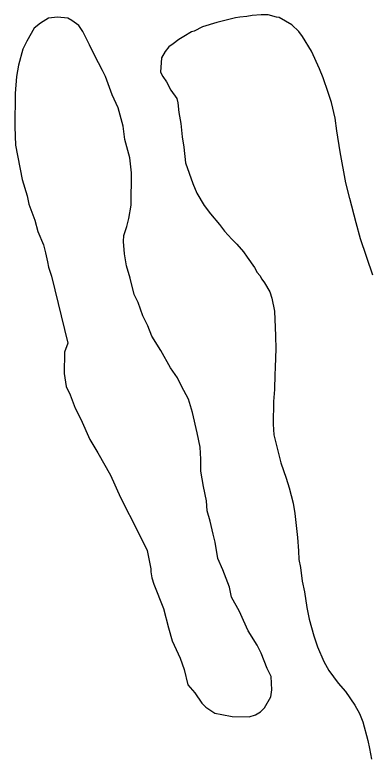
# Model space of a CAD drawing. Extents: x 3324104 to 3361979, y 612876 to 638273.
# Drawn here: x 3355578 to 3355953, y 627560 to 628333 of the extents above; entities that cross this region are included whole.
import ezdxf

# ---------------------------------------------------------------- set-up
doc = ezdxf.new("R2010")
doc.units = 0
doc.layers.add('V-SITE-VEGE', color=7, linetype='Continuous')

msp = doc.modelspace()

# ---------------------------------------------------------------- linework, layer by layer
at = {"layer": 'V-SITE-VEGE'}
for p, q in [((3355826.68, 628332.19), (3355821.14, 628331.08)), ((3355836.14, 628332.86), (3355826.68, 628332.19)), ((3355843.62, 628332.76), (3355836.14, 628332.86)), ((3355852.26, 628330.29), (3355843.62, 628332.76)), ((3355605.01, 628324.21), (3355598.59, 628318.99)), ((3355613.55, 628329.4), (3355605.01, 628324.21)), ((3355623.1, 628330.34), (3355613.55, 628329.4)), ((3355633.68, 628329.15), (3355623.1, 628330.34)), ((3355637.89, 628326.98), (3355633.68, 628329.15)), ((3355645.24, 628321.59), (3355637.89, 628326.98)), ((3355789.94, 628324.77), (3355774.92, 628320.22)), ((3355809.31, 628329.65), (3355789.94, 628324.77)), ((3355814.04, 628330.38), (3355809.31, 628329.65)), ((3355821.14, 628331.08), (3355814.04, 628330.38)), ((3355855.01, 628329.87), (3355852.26, 628330.29)), ((3355868.31, 628322.21), (3355855.01, 628329.87)), ((3355598.59, 628318.99), (3355591, 628305.31)), ((3355649.4, 628315.18), (3355645.24, 628321.59)), ((3355774.92, 628320.22), (3355766.19, 628315.61)), ((3355875.71, 628315.43), (3355868.31, 628322.21)), ((3355656.64, 628301.32), (3355649.4, 628315.18)), ((3355755.09, 628310.23), (3355749.93, 628307.14)), ((3355763.42, 628314.85), (3355755.09, 628310.23)), ((3355766.19, 628315.61), (3355763.42, 628314.85)), ((3355879.58, 628310.26), (3355875.71, 628315.43)), ((3355888.85, 628294.78), (3355879.58, 628310.26)), ((3355591, 628305.31), (3355586.66, 628296.89)), ((3355661.81, 628290.66), (3355656.64, 628301.32)), ((3355743.97, 628302.49), (3355739.6, 628299.39)), ((3355749.93, 628307.14), (3355743.97, 628302.49)), ((3355586.66, 628296.89), (3355582.21, 628279.99)), ((3355735.59, 628294.32), (3355731.96, 628287.67)), ((3355739.6, 628299.39), (3355735.59, 628294.32)), ((3355897.28, 628276.16), (3355888.85, 628294.78)), ((3355670.08, 628274.67), (3355661.81, 628290.66)), ((3355731.96, 628287.67), (3355730.99, 628272.71)), ((3355582.21, 628279.99), (3355579.95, 628268.37)), ((3355673.18, 628268.27), (3355670.08, 628274.67)), ((3355730.99, 628272.71), (3355733.3, 628268.35)), ((3355901.1, 628266.66), (3355897.28, 628276.16)), ((3355579.95, 628268.37), (3355578.66, 628250.37)), ((3355680.36, 628249.1), (3355673.18, 628268.27)), ((3355733.3, 628268.35), (3355737.17, 628262.78)), ((3355737.17, 628262.78), (3355741.79, 628254.06)), ((3355906.43, 628251.62), (3355901.1, 628266.66)), ((3355741.79, 628254.06), (3355747.98, 628245.32)), ((3355578.66, 628250.37), (3355578.23, 628215.41)), ((3355686.54, 628235.26), (3355680.36, 628249.1)), ((3355909.84, 628240.94), (3355906.43, 628251.62)), ((3355747.98, 628245.32), (3355749.11, 628240.57)), ((3355749.11, 628240.57), (3355750.17, 628230.71)), ((3355913.58, 628224.74), (3355909.84, 628240.94)), ((3355691.6, 628216.12), (3355686.54, 628235.26)), ((3355750.17, 628230.71), (3355751.99, 628218.87)), ((3355915.39, 628211.33), (3355913.58, 628224.74)), ((3355578.23, 628215.41), (3355579.05, 628196.33)), ((3355693.55, 628202.33), (3355691.6, 628216.12)), ((3355751.99, 628218.87), (3355753.39, 628205.07)), ((3355919.05, 628189.22), (3355915.39, 628211.33)), ((3355698.61, 628183.19), (3355693.55, 628202.33)), ((3355753.39, 628205.07), (3355755.23, 628194.41)), ((3355579.05, 628196.33), (3355586.02, 628160.22)), ((3355755.23, 628194.41), (3355756.99, 628177.84)), ((3355924.95, 628156.84), (3355919.05, 628189.22)), ((3355700.53, 628167.28), (3355698.61, 628183.19)), ((3355756.99, 628177.84), (3355764.6, 628156.08)), ((3355700.11, 628133.38), (3355700.53, 628167.28)), ((3355586.02, 628160.22), (3355591.11, 628143.21)), ((3355764.6, 628156.08), (3355768.81, 628146.17)), ((3355929.08, 628140.64), (3355924.95, 628156.84)), ((3355768.81, 628146.17), (3355776.53, 628133.08)), ((3355591.11, 628143.21), (3355593.12, 628134.71)), ((3355935.85, 628114.95), (3355929.08, 628140.64)), ((3355593.12, 628134.71), (3355599.26, 628117.68)), ((3355697.82, 628119.63), (3355700.11, 628133.38)), ((3355776.53, 628133.08), (3355783.12, 628124.33)), ((3355783.12, 628124.33), (3355792.43, 628113.18)), ((3355599.26, 628117.68), (3355602.3, 628105.99)), ((3355695.6, 628111.19), (3355697.82, 628119.63)), ((3355940.38, 628098.34), (3355935.85, 628114.95)), ((3355692.3, 628101.69), (3355695.6, 628111.19)), ((3355792.43, 628113.18), (3355797.87, 628106.42)), ((3355602.3, 628105.99), (3355608.48, 628092.14)), ((3355692.22, 628095.33), (3355692.3, 628101.69)), ((3355797.87, 628106.42), (3355805.64, 628098.05)), ((3355608.48, 628092.14), (3355610.49, 628083.64)), ((3355693.12, 628082.61), (3355692.22, 628095.33)), ((3355805.64, 628098.05), (3355810.7, 628092.86)), ((3355810.7, 628092.86), (3355817.68, 628084.5)), ((3355953.3, 628060.36), (3355940.38, 628098.34)), ((3355817.68, 628084.5), (3355821.56, 628078.94)), ((3355610.49, 628083.64), (3355612.5, 628074.08)), ((3355695.08, 628069.87), (3355693.12, 628082.61)), ((3355821.56, 628078.94), (3355829.3, 628068.21)), ((3355612.5, 628074.08), (3355613.49, 628068.77)), ((3355613.49, 628068.77), (3355616.55, 628059.19)), ((3355699.16, 628057.11), (3355695.08, 628069.87)), ((3355829.3, 628068.21), (3355831.99, 628063.05)), ((3355831.99, 628063.05), (3355834.71, 628059.86)), ((3355616.55, 628059.19), (3355633.69, 627989.06)), ((3355703.19, 628040.1), (3355699.16, 628057.11)), ((3355834.71, 628059.86), (3355837.02, 628055.9)), ((3355837.02, 628055.9), (3355839.74, 628052.32)), ((3355839.74, 628052.32), (3355845.14, 628042.8)), ((3355707.32, 628031.58), (3355703.19, 628040.1)), ((3355845.14, 628042.8), (3355847.42, 628036.07)), ((3355712.45, 628017.74), (3355707.32, 628031.58)), ((3355847.42, 628036.07), (3355850.01, 628022.65)), ((3355850.01, 628022.65), (3355850.97, 628005.3)), ((3355717.61, 628007.08), (3355712.45, 628017.74)), ((3355721.71, 627996.44), (3355717.61, 628007.08)), ((3355850.97, 628005.3), (3355851.26, 627996.63)), ((3355731.07, 627981.49), (3355721.71, 627996.44)), ((3355851.26, 627996.63), (3355851.48, 627982.84)), ((3355633.69, 627989.06), (3355630.39, 627979.56)), ((3355630.39, 627979.56), (3355630.11, 627957.32)), ((3355741.44, 627963.35), (3355731.07, 627981.49)), ((3355851.48, 627982.84), (3355851.37, 627974.17)), ((3355851.37, 627974.17), (3355850.84, 627963.15)), ((3355748.72, 627952.66), (3355741.44, 627963.35)), ((3355850.84, 627963.15), (3355850.36, 627956.06)), ((3355630.11, 627957.32), (3355632.06, 627943.52)), ((3355752.85, 627944.13), (3355748.72, 627952.66)), ((3355850.36, 627956.06), (3355850.17, 627940.7)), ((3355632.06, 627943.52), (3355636.19, 627934.99)), ((3355760.09, 627930.27), (3355752.85, 627944.13)), ((3355850.17, 627940.7), (3355849.23, 627928.11)), ((3355636.19, 627934.99), (3355641.32, 627921.15)), ((3355764.16, 627916.45), (3355760.09, 627930.27)), ((3355849.23, 627928.11), (3355848.93, 627904.08)), ((3355641.32, 627921.15), (3355647.53, 627909.42)), ((3355769.19, 627895.2), (3355764.16, 627916.45)), ((3355647.53, 627909.42), (3355656.8, 627888.12)), ((3355848.93, 627904.08), (3355849.58, 627893.04)), ((3355772.19, 627880.32), (3355769.19, 627895.2)), ((3355849.58, 627893.04), (3355856.7, 627863.8)), ((3355656.8, 627888.12), (3355665.1, 627874.24)), ((3355773.09, 627867.6), (3355772.19, 627880.32)), ((3355665.1, 627874.24), (3355678.59, 627850.77)), ((3355772.93, 627854.89), (3355773.09, 627867.6)), ((3355856.7, 627863.8), (3355862.41, 627847.58)), ((3355775.91, 627838.96), (3355772.93, 627854.89)), ((3355678.59, 627850.77), (3355688.89, 627827.33)), ((3355862.41, 627847.58), (3355865.44, 627837.69)), ((3355778.9, 627824.09), (3355775.91, 627838.96)), ((3355865.44, 627837.69), (3355869.57, 627821.49)), ((3355688.89, 627827.33), (3355707.51, 627791.07)), ((3355779.83, 627813.48), (3355778.9, 627824.09)), ((3355869.57, 627821.49), (3355871.4, 627810.83)), ((3355782.88, 627802.85), (3355779.83, 627813.48)), ((3355871.4, 627810.83), (3355874.24, 627785.58)), ((3355785.89, 627789.04), (3355782.88, 627802.85)), ((3355707.51, 627791.07), (3355716.8, 627771.89)), ((3355787.9, 627780.54), (3355785.89, 627789.04)), ((3355874.24, 627785.58), (3355875.25, 627771.78)), ((3355790.87, 627763.55), (3355787.9, 627780.54)), ((3355716.8, 627771.89), (3355720.81, 627752.77)), ((3355875.25, 627771.78), (3355875.53, 627762.71)), ((3355796.02, 627751.83), (3355790.87, 627763.55)), ((3355875.53, 627762.71), (3355877.4, 627754.02)), ((3355720.81, 627752.77), (3355720.77, 627749.59)), ((3355803.21, 627733.73), (3355796.02, 627751.83)), ((3355877.4, 627754.02), (3355879.19, 627739.82)), ((3355720.77, 627749.59), (3355721.75, 627743.22)), ((3355721.75, 627743.22), (3355723.79, 627736.83)), ((3355723.79, 627736.83), (3355734.06, 627711.28)), ((3355879.19, 627739.82), (3355881.42, 627728.76)), ((3355805.2, 627723.11), (3355803.21, 627733.73)), ((3355881.42, 627728.76), (3355883.97, 627712.18)), ((3355813.49, 627708.18), (3355805.2, 627723.11)), ((3355734.06, 627711.28), (3355739.11, 627691.09)), ((3355817.6, 627698.59), (3355813.49, 627708.18)), ((3355883.97, 627712.18), (3355886.57, 627699.94)), ((3355822.77, 627687.93), (3355817.6, 627698.59)), ((3355886.57, 627699.94), (3355891.48, 627682.54)), ((3355739.11, 627691.09), (3355743.18, 627677.26)), ((3355832.12, 627672.98), (3355822.77, 627687.93)), ((3355891.48, 627682.54), (3355895.27, 627671.07)), ((3355743.18, 627677.26), (3355751.43, 627659.15)), ((3355836.25, 627664.45), (3355832.12, 627672.98)), ((3355895.27, 627671.07), (3355901.78, 627655.63)), ((3355751.43, 627659.15), (3355755.52, 627647.44)), ((3355842.41, 627648.48), (3355836.25, 627664.45)), ((3355901.78, 627655.63), (3355907.18, 627646.5)), ((3355755.52, 627647.44), (3355759.56, 627631.5)), ((3355846.54, 627639.96), (3355842.41, 627648.48)), ((3355907.18, 627646.5), (3355916.86, 627632.98)), ((3355847.43, 627626.17), (3355846.54, 627639.96)), ((3355759.56, 627631.5), (3355766.87, 627622.94)), ((3355916.86, 627632.98), (3355924.63, 627624.22)), ((3355766.87, 627622.94), (3355774.15, 627612.25)), ((3355846.28, 627618.77), (3355847.43, 627626.17)), ((3355924.63, 627624.22), (3355934.3, 627609.92)), ((3355839.78, 627607.2), (3355846.28, 627618.77)), ((3355774.15, 627612.25), (3355778.34, 627607.96)), ((3355778.34, 627607.96), (3355787.79, 627601.49)), ((3355835.48, 627603.01), (3355839.78, 627607.2)), ((3355934.3, 627609.92), (3355939.31, 627601.19)), ((3355787.79, 627601.49), (3355795.19, 627600.34)), ((3355795.19, 627600.34), (3355805.76, 627598.08)), ((3355805.76, 627598.08), (3355823.77, 627597.86)), ((3355823.77, 627597.86), (3355830.15, 627599.9)), ((3355830.15, 627599.9), (3355835.48, 627603.01)), ((3355939.31, 627601.19), (3355942.75, 627592.48)), ((3355942.75, 627592.48), (3355948.03, 627573.11)), ((3355948.03, 627573.11), (3355949.5, 627564.82)), ((3355949.5, 627564.82), (3355951.72, 627553.36))]:
    msp.add_line(p, q, dxfattribs=at)

doc.saveas('drawing.dxf')
